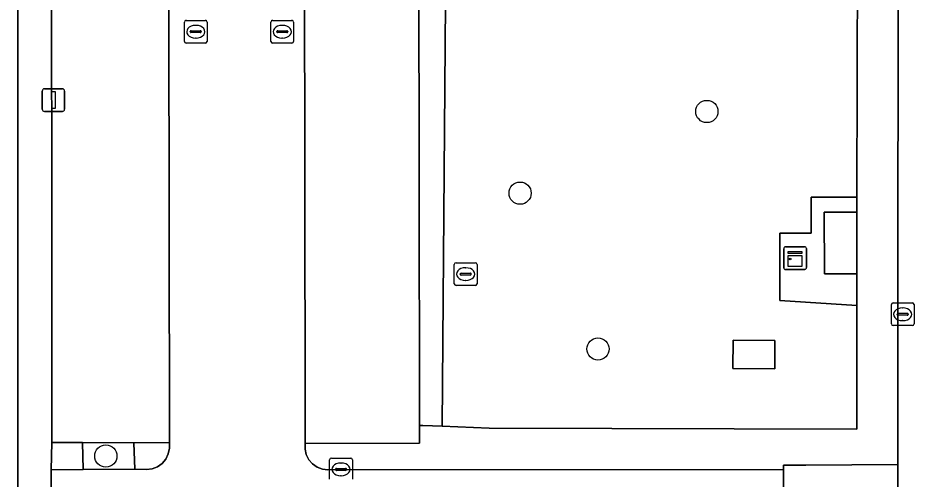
# Model space of a CAD drawing. Extents: x 161477 to 163040, y 383680 to 384871.
# Drawn here: x 162143.23 to 162182.72, y 384523.88 to 384544.2 of the extents above; entities that cross this region are included whole.
import ezdxf

# ---------------------------------------------------------------- set-up
doc = ezdxf.new("R2010")
doc.units = 0
for name, color, linetype in [('IMGEO_Boom', 7, 'Continuous'), ('IMGEO_Groenvoorziening', 7, 'Continuous'), ('IMGEO_Kast', 7, 'Continuous'), ('IMGEO_Kolk', 7, 'Continuous'), ('IMGEO_Lichtmast', 7, 'Continuous'), ('IMGEO_Parkeervlak_open', 7, 'Continuous'), ('IMGEO_Rijbaan_lokaal_open', 7, 'Continuous'), ('IMGEO_Rioolput', 7, 'Continuous'), ('IMGEO_Voetpad_gesloten', 7, 'Continuous'), ('IMGEO_Voetpad_open', 7, 'Continuous')]:
    doc.layers.add(name, color=color, linetype=linetype)

msp = doc.modelspace()

# ---------------------------------------------------------------- linework, layer by layer
at = {"layer": 'IMGEO_Boom'}
for centre in [(162173.59, 384540.08), (162165.36, 384536.48), (162168.79, 384529.61), (162147.1, 384524.89)]:
    msp.add_circle(centre, 0.489, dxfattribs=at)
at = {"layer": 'IMGEO_Groenvoorziening'}
for points in [[(162180.235, 384515.028), (162180.211, 384516.994), (162177.328, 384516.993), (162162.444, 384516.987), (162162.439, 384515.3), (162162.432, 384512.3), (162143.225, 384512.35), (162143.225, 384565.382), (162162.239, 384565.391), (162161.927, 384526.204), (162163.998, 384526.124), (162180.2, 384526.07), (162180.201, 384531.531), (162176.811, 384531.747), (162176.804, 384534.717), (162178.184, 384534.721), (162178.193, 384536.308), (162180.207, 384536.296), (162180.223, 384546.782)], [(162143.225, 384565.382), (162143.225, 384512.35)], [(162160.896, 384545.541), (162160.9, 384543.03), (162160.904, 384540.515), (162160.908, 384538.053), (162160.912, 384535.543), (162160.916, 384533.038), (162160.92, 384530.507), (162160.924, 384528.002), (162160.927, 384526.243), (162161.071, 384526.237), (162161.927, 384526.204), (162162.239, 384565.391)], [(162144.715, 384518.87), (162144.684, 384524.289), (162144.724, 384525.484), (162144.712, 384555.682)]]:
    msp.add_lwpolyline(points, dxfattribs=at)
for points in [[(162176.589, 384529.983), (162176.579, 384528.742), (162174.741, 384528.756), (162174.751, 384529.997)], [(162148.327, 384525.47), (162146.066, 384525.486), (162146.099, 384524.302), (162148.372, 384524.311)]]:
    msp.add_lwpolyline(points, close=True, dxfattribs=at)
at = {"layer": 'IMGEO_Kast'}
for p, q in [((162176.979, 384533.189), (162176.979, 384534.03)), ((162176.979, 384534.03), (162176.979, 384533.189)), ((162177.054, 384534.114), (162177.895, 384534.114)), ((162177.895, 384534.114), (162177.054, 384534.114)), ((162177.979, 384534.039), (162177.979, 384533.198)), ((162177.979, 384533.198), (162177.979, 384534.039)), ((162177.904, 384533.114), (162177.063, 384533.114)), ((162177.063, 384533.114), (162177.904, 384533.114))]:
    msp.add_line(p, q, dxfattribs=at)
for points in [[(162177.174, 384533.904), (162177.774, 384533.904), (162177.774, 384533.819), (162177.174, 384533.819), (162177.174, 384533.904)], [(162177.174, 384533.729), (162177.774, 384533.729), (162177.774, 384533.24), (162177.174, 384533.24), (162177.174, 384533.729)]]:
    msp.add_lwpolyline(points, dxfattribs=at)
msp.add_circle((162177.258, 384533.578), 0.0377, dxfattribs=at)
for centre, start, end in [((162177.057, 384534.036), 92.4484, 184.2845), ((162177.057, 384534.036), 92.4484, 184.2845), ((162177.901, 384534.036), 2.4484, 94.2845), ((162177.901, 384534.036), 2.4484, 94.2845), ((162177.057, 384533.192), 182.4484, 274.2845), ((162177.057, 384533.192), 182.4484, 274.2845), ((162177.901, 384533.192), 272.4484, 4.2845), ((162177.901, 384533.192), 272.4484, 4.2845)]:
    msp.add_arc(centre, 0.0779, start, end, dxfattribs=at)
at = {"layer": 'IMGEO_Kolk'}
for p, q in [((162150.639, 384544.097), (162151.491, 384544.097)), ((162154.45, 384544.097), (162155.302, 384544.097)), ((162150.564, 384543.171), (162150.564, 384544.023)), ((162150.866, 384543.64), (162151.264, 384543.64)), ((162151.052, 384543.877), (162151.077, 384543.877)), ((162151.565, 384544.023), (162151.565, 384543.171)), ((162154.375, 384543.171), (162154.375, 384544.023)), ((162154.677, 384543.64), (162155.075, 384543.64)), ((162154.863, 384543.877), (162154.888, 384543.877)), ((162155.376, 384544.023), (162155.376, 384543.171)), ((162150.823, 384543.591), (162150.823, 384543.603)), ((162151.261, 384543.554), (162150.863, 384543.554)), ((162151.075, 384543.317), (162151.05, 384543.317)), ((162151.307, 384543.603), (162151.307, 384543.591)), ((162154.634, 384543.591), (162154.634, 384543.603)), ((162155.072, 384543.554), (162154.674, 384543.554)), ((162154.886, 384543.317), (162154.861, 384543.317)), ((162155.118, 384543.603), (162155.118, 384543.591)), ((162151.491, 384543.097), (162150.639, 384543.097)), ((162155.302, 384543.097), (162154.45, 384543.097)), ((162181.722, 384530.713), (162181.722, 384531.565)), ((162181.797, 384531.639), (162182.649, 384531.639)), ((162182.21, 384531.419), (162182.235, 384531.419)), ((162182.723, 384531.565), (162182.723, 384530.713)), ((162181.981, 384531.133), (162181.981, 384531.145)), ((162182.419, 384531.096), (162182.021, 384531.096)), ((162182.024, 384531.182), (162182.422, 384531.182)), ((162182.465, 384531.145), (162182.465, 384531.133)), ((162182.649, 384530.639), (162181.797, 384530.639)), ((162182.233, 384530.859), (162182.208, 384530.859)), ((162156.964, 384523.876), (162156.964, 384524.728)), ((162157.039, 384524.802), (162157.891, 384524.802)), ((162157.965, 384524.728), (162157.965, 384523.876)), ((162157.223, 384524.296), (162157.223, 384524.308)), ((162157.266, 384524.345), (162157.664, 384524.345)), ((162157.452, 384524.582), (162157.477, 384524.582)), ((162157.707, 384524.308), (162157.707, 384524.296)), ((162157.661, 384524.259), (162157.263, 384524.259)), ((162157.475, 384524.022), (162157.45, 384524.022))]:
    msp.add_line(p, q, dxfattribs=at)
for points in [[(162150.639, 384544.097), (162151.491, 384544.097)], [(162154.45, 384544.097), (162155.302, 384544.097)], [(162150.564, 384543.171), (162150.564, 384544.023)], [(162151.565, 384544.023), (162151.565, 384543.171)], [(162154.375, 384543.171), (162154.375, 384544.023)], [(162155.376, 384544.023), (162155.376, 384543.171)], [(162151.491, 384543.097), (162150.639, 384543.097)], [(162155.302, 384543.097), (162154.45, 384543.097)], [(162181.722, 384530.713), (162181.722, 384531.565)], [(162181.797, 384531.639), (162182.649, 384531.639)], [(162182.723, 384531.565), (162182.723, 384530.713)], [(162182.649, 384530.639), (162181.797, 384530.639)], [(162156.964, 384523.876), (162156.964, 384524.728)], [(162157.039, 384524.802), (162157.891, 384524.802)], [(162157.965, 384524.728), (162157.965, 384523.876)]]:
    msp.add_lwpolyline(points, dxfattribs=at)
for centre, radius, start, end in [((162150.641, 384544.021), 0.0765, 91.552, 178.448), ((162150.641, 384544.021), 0.0765, 91.552, 178.448), ((162151.489, 384544.021), 0.0765, 1.552, 88.448), ((162151.489, 384544.021), 0.0765, 1.552, 88.448), ((162154.452, 384544.021), 0.0765, 91.552, 178.448), ((162154.452, 384544.021), 0.0765, 91.552, 178.448), ((162155.3, 384544.021), 0.0765, 1.552, 88.448), ((162155.3, 384544.021), 0.0765, 1.552, 88.448), ((162150.863, 384543.6), 0.0403, 85.8775, 175.7526), ((162151.268, 384543.602), 0.0386, 1.7309, 96.639), ((162154.674, 384543.6), 0.0403, 85.8775, 175.7526), ((162155.079, 384543.602), 0.0386, 1.7309, 96.639), ((162150.86, 384543.59), 0.0366, 178.938, 274.7102), ((162151.264, 384543.597), 0.043, 264.8664, 352.4533), ((162154.671, 384543.59), 0.0366, 178.938, 274.7102), ((162155.075, 384543.597), 0.043, 264.8664, 352.4533), ((162150.641, 384543.173), 0.0765, 181.552, 268.448), ((162150.641, 384543.173), 0.0765, 181.552, 268.448), ((162151.489, 384543.173), 0.0765, 271.552, 358.448), ((162151.489, 384543.173), 0.0765, 271.552, 358.448), ((162154.452, 384543.173), 0.0765, 181.552, 268.448), ((162154.452, 384543.173), 0.0765, 181.552, 268.448), ((162155.3, 384543.173), 0.0765, 271.552, 358.448), ((162155.3, 384543.173), 0.0765, 271.552, 358.448), ((162181.799, 384531.563), 0.0765, 91.552, 178.448), ((162181.799, 384531.563), 0.0765, 91.552, 178.448), ((162182.647, 384531.563), 0.0765, 1.552, 88.448), ((162182.647, 384531.563), 0.0765, 1.552, 88.448), ((162182.021, 384531.142), 0.0403, 85.8775, 175.7526), ((162182.018, 384531.132), 0.0366, 178.938, 274.7102), ((162182.422, 384531.139), 0.043, 264.8664, 352.4533), ((162182.426, 384531.144), 0.0386, 1.7309, 96.639), ((162181.799, 384530.715), 0.0765, 181.552, 268.448), ((162181.799, 384530.715), 0.0765, 181.552, 268.448), ((162182.647, 384530.715), 0.0765, 271.552, 358.448), ((162182.647, 384530.715), 0.0765, 271.552, 358.448), ((162157.041, 384524.726), 0.0765, 91.552, 178.448), ((162157.041, 384524.726), 0.0765, 91.552, 178.448), ((162157.889, 384524.726), 0.0765, 1.552, 88.448), ((162157.889, 384524.726), 0.0765, 1.552, 88.448), ((162157.263, 384524.305), 0.0403, 85.8775, 175.7526), ((162157.26, 384524.295), 0.0366, 178.938, 274.7102), ((162157.664, 384524.302), 0.043, 264.8664, 352.4533), ((162157.668, 384524.307), 0.0386, 1.7309, 96.639)]:
    msp.add_arc(centre, radius, start, end, dxfattribs=at)
for centre, major_axis, ratio, start_param, end_param in [((162151.051, 384543.597), (-0.387, 0.002), 0.722429, 4.712389, 7.853982), ((162151.076, 384543.597), (-0.39, 0.002), 0.717154, 1.570796, 4.712389), ((162154.862, 384543.597), (-0.387, 0.002), 0.722429, 4.712389, 7.853982), ((162154.887, 384543.597), (-0.39, 0.002), 0.717154, 1.570796, 4.712389), ((162182.209, 384531.139), (-0.387, 0.002), 0.722429, 4.712389, 7.853982), ((162182.234, 384531.139), (-0.39, 0.002), 0.717154, 1.570796, 4.712389), ((162157.451, 384524.302), (-0.387, 0.002), 0.722429, 4.712389, 7.853982), ((162157.476, 384524.302), (-0.39, 0.002), 0.717154, 1.570796, 4.712389)]:
    msp.add_ellipse(centre, major_axis=major_axis, ratio=ratio, start_param=start_param, end_param=end_param, dxfattribs=at)
at = {"layer": 'IMGEO_Lichtmast'}
for p, q in [((162144.295, 384540.18), (162144.295, 384540.98)), ((162144.295, 384540.98), (162144.295, 384540.18)), ((162144.395, 384541.08), (162145.185, 384541.08)), ((162145.185, 384541.08), (162144.395, 384541.08)), ((162145.285, 384540.98), (162145.285, 384540.18)), ((162145.285, 384540.18), (162145.285, 384540.98)), ((162145.185, 384540.08), (162144.395, 384540.08)), ((162144.395, 384540.08), (162145.185, 384540.08))]:
    msp.add_line(p, q, dxfattribs=at)
msp.add_lwpolyline([(162144.715, 384540.955), (162144.865, 384540.955), (162144.865, 384540.205), (162144.715, 384540.205), (162144.715, 384540.955)], dxfattribs=at)
for centre, start, end in [((162144.395, 384540.98), 90, 180), ((162144.395, 384540.98), 90, 180), ((162145.185, 384540.98), 0, 90), ((162145.185, 384540.98), 360, 90), ((162144.395, 384540.18), 180, 270), ((162144.395, 384540.18), 180, 270), ((162145.185, 384540.18), 270, 0), ((162145.185, 384540.18), 270, 0)]:
    msp.add_arc(centre, 0.1, start, end, dxfattribs=at)
at = {"layer": 'IMGEO_Parkeervlak_open'}
msp.add_lwpolyline([(162149.852, 384563.885), (162145.059, 384563.883), (162144.725, 384563.883), (162144.724, 384563.362), (162144.712, 384555.682), (162144.724, 384525.484), (162146.066, 384525.486), (162148.327, 384525.47), (162149.899, 384525.486)], close=True, dxfattribs=at)
msp.add_lwpolyline([(162155.859, 384545.553), (162155.862, 384543.042), (162155.866, 384540.527), (162155.87, 384538.065), (162155.874, 384535.555), (162155.876, 384533.05), (162155.88, 384530.519), (162155.884, 384528.013), (162155.888, 384525.447), (162160.922, 384525.463), (162160.927, 384526.093), (162160.927, 384526.243), (162160.924, 384528.002), (162160.92, 384530.507), (162160.916, 384533.038), (162160.912, 384535.543), (162160.908, 384538.053), (162160.904, 384540.515), (162160.9, 384543.03), (162160.896, 384545.541)], dxfattribs=at)
at = {"layer": 'IMGEO_Rijbaan_lokaal_open'}
for points in [[(162149.852, 384563.885), (162149.899, 384525.486), (162149.899, 384525.235), (162149.854, 384524.987), (162149.748, 384524.759), (162149.588, 384524.565), (162149.383, 384524.418), (162149.148, 384524.328), (162148.898, 384524.301), (162148.372, 384524.311), (162146.099, 384524.302), (162144.684, 384524.289), (162144.715, 384518.87)], [(162182.112, 384561.854), (162182.039, 384549.79), (162182.018, 384546.793), (162182.006, 384530.751), (162182.012, 384524.513), (162182.024, 384518.494), (162182.031, 384515.699), (162182.032, 384515.166), (162182.015, 384514.844)], [(162176.986, 384518.796), (162176.971, 384524.283), (162157.465, 384524.302), (162156.887, 384524.281), (162156.643, 384524.313), (162156.41, 384524.4), (162156.205, 384524.543), (162156.042, 384524.731), (162155.931, 384524.955), (162155.879, 384525.198), (162155.888, 384525.447), (162155.884, 384528.013), (162155.88, 384530.519), (162155.876, 384533.05), (162155.874, 384535.555), (162155.87, 384538.065), (162155.866, 384540.527), (162155.862, 384543.042), (162155.859, 384545.553)]]:
    msp.add_lwpolyline(points, dxfattribs=at)
msp.add_lwpolyline([(162182.012, 384524.513), (162177.951, 384524.488), (162176.973, 384524.482), (162176.971, 384524.283), (162176.986, 384518.796), (162177.002, 384518.596), (162176.998, 384518.48), (162178.225, 384518.483), (162182.024, 384518.494)], close=True, dxfattribs=at)
at = {"layer": 'IMGEO_Rioolput'}
for p, q in [((162162.534, 384533.41), (162163.386, 384533.41)), ((162162.459, 384532.484), (162162.459, 384533.336)), ((162162.947, 384533.19), (162162.972, 384533.19)), ((162163.46, 384533.336), (162163.46, 384532.484)), ((162162.718, 384532.904), (162162.718, 384532.916)), ((162163.156, 384532.867), (162162.758, 384532.867)), ((162162.761, 384532.953), (162163.159, 384532.953)), ((162162.97, 384532.63), (162162.945, 384532.63)), ((162163.202, 384532.916), (162163.202, 384532.904)), ((162163.386, 384532.41), (162162.534, 384532.41))]:
    msp.add_line(p, q, dxfattribs=at)
for points in [[(162162.534, 384533.41), (162163.386, 384533.41)], [(162162.459, 384532.484), (162162.459, 384533.336)], [(162163.46, 384533.336), (162163.46, 384532.484)], [(162163.386, 384532.41), (162162.534, 384532.41)]]:
    msp.add_lwpolyline(points, dxfattribs=at)
for centre, radius, start, end in [((162162.536, 384533.334), 0.0765, 91.552, 178.448), ((162162.536, 384533.334), 0.0765, 91.552, 178.448), ((162163.384, 384533.334), 0.0765, 1.552, 88.448), ((162163.384, 384533.334), 0.0765, 1.552, 88.448), ((162162.758, 384532.913), 0.0403, 85.8775, 175.7526), ((162162.755, 384532.903), 0.0366, 178.938, 274.7102), ((162163.159, 384532.91), 0.043, 264.8664, 352.4533), ((162163.163, 384532.915), 0.0386, 1.7309, 96.639), ((162162.536, 384532.486), 0.0765, 181.552, 268.448), ((162162.536, 384532.486), 0.0765, 181.552, 268.448), ((162163.384, 384532.486), 0.0765, 271.552, 358.448), ((162163.384, 384532.486), 0.0765, 271.552, 358.448)]:
    msp.add_arc(centre, radius, start, end, dxfattribs=at)
for centre, major_axis, ratio, start_param, end_param in [((162162.946, 384532.91), (-0.387, 0.002), 0.722429, 4.712389, 7.853982), ((162162.971, 384532.91), (-0.39, 0.002), 0.717154, 1.570796, 4.712389)]:
    msp.add_ellipse(centre, major_axis=major_axis, ratio=ratio, start_param=start_param, end_param=end_param, dxfattribs=at)
at = {"layer": 'IMGEO_Voetpad_gesloten'}
for points in [[(162180.206, 384535.64), (162178.765, 384535.638), (162178.775, 384532.925), (162180.203, 384532.927)], [(162176.589, 384529.983), (162174.751, 384529.997), (162174.741, 384528.756), (162176.579, 384528.742)]]:
    msp.add_lwpolyline(points, close=True, dxfattribs=at)
at = {"layer": 'IMGEO_Voetpad_open'}
msp.add_lwpolyline([(162180.223, 384546.782), (162180.207, 384536.296), (162180.206, 384535.64), (162180.203, 384532.927), (162180.201, 384531.531), (162180.2, 384526.07), (162163.998, 384526.124), (162161.927, 384526.204), (162161.071, 384526.237), (162160.927, 384526.243), (162160.927, 384526.093), (162160.922, 384525.463), (162155.888, 384525.447), (162155.879, 384525.198), (162155.931, 384524.955), (162156.042, 384524.731), (162156.205, 384524.543), (162156.41, 384524.4), (162156.643, 384524.313), (162156.887, 384524.281), (162157.465, 384524.302), (162176.971, 384524.283), (162176.973, 384524.482), (162177.951, 384524.488), (162182.012, 384524.513), (162182.006, 384530.751), (162182.018, 384546.793)], dxfattribs=at)
for points in [[(162178.765, 384535.638), (162180.206, 384535.64), (162180.207, 384536.296), (162178.193, 384536.308), (162178.184, 384534.721), (162176.804, 384534.717), (162176.811, 384531.747), (162180.201, 384531.531), (162180.203, 384532.927), (162178.775, 384532.925)], [(162146.066, 384525.486), (162144.724, 384525.484), (162144.684, 384524.289), (162146.099, 384524.302)], [(162149.899, 384525.235), (162149.899, 384525.486), (162148.327, 384525.47), (162148.372, 384524.311), (162148.898, 384524.301), (162149.148, 384524.328), (162149.383, 384524.418), (162149.588, 384524.565), (162149.748, 384524.759), (162149.854, 384524.987)]]:
    msp.add_lwpolyline(points, close=True, dxfattribs=at)

doc.saveas('drawing.dxf')
